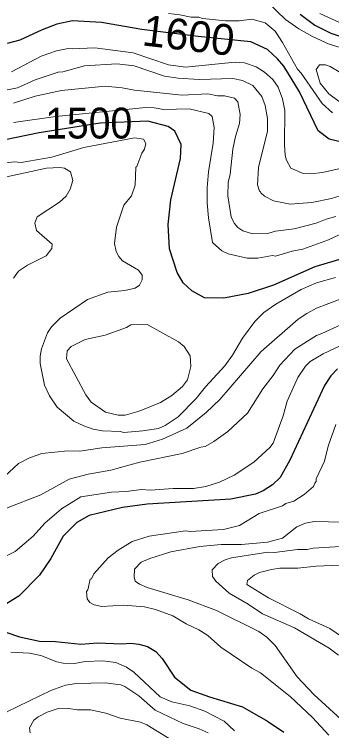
# Model space of a CAD drawing. Extents: x 598.3 to 623.2, y 6902.2 to 6930.1.
# Drawn here: x 613.12 to 613.942, y 6907.601 to 6909.459 of the extents above; entities that cross this region are included whole.
import ezdxf
from ezdxf.enums import TextEntityAlignment as Align

# ---------------------------------------------------------------- set-up
doc = ezdxf.new("R2010")
doc.units = 0
doc.header["$LTSCALE"] = 0.032
doc.layers.add('1', color=7, linetype='Continuous', lineweight=25)
doc.layers.add('2', color=7, linetype='Continuous', lineweight=13)
doc.layers.add('61', color=7, linetype='Continuous')

msp = doc.modelspace()

# ---------------------------------------------------------------- linework, layer by layer
at = {"layer": '1'}
for points in [[(613.8602, 6909.4597), (613.8988, 6909.4307), (613.9399, 6909.4102), (614.0186, 6909.3845)], [(613.9684, 6909.1271), (613.9357, 6909.1353), (613.9071, 6909.1572), (613.8586, 6909.2581), (613.8181, 6909.3245), (613.8021, 6909.3437), (613.7755, 6909.368), (613.7326, 6909.3877), (613.5962, 6909.4016), (613.4501, 6909.4199), (613.3457, 6909.438), (613.2707, 6909.4419), (613.2297, 6909.4336), (613.1916, 6909.4192), (613.134, 6909.392), (613.1005, 6909.3832)], [(614.0472, 6908.848), (613.8983, 6908.8043), (613.7913, 6908.7565), (613.7256, 6908.7352), (613.663, 6908.7223), (613.6126, 6908.7236), (613.5796, 6908.7415), (613.5573, 6908.7622), (613.5419, 6908.7895), (613.5218, 6908.8504), (613.5187, 6908.9142), (613.5251, 6908.9777), (613.5501, 6909.0849), (613.5524, 6909.121), (613.5357, 6909.1559), (613.5186, 6909.1682), (613.4655, 6909.182), (613.342, 6909.1769), (613.1836, 6909.1512), (613.0954, 6909.1333)], [(613.9577, 6908.5395), (613.9405, 6908.5209), (613.9235, 6908.4959), (613.834, 6908.3022), (613.8086, 6908.2579), (613.7891, 6908.2385), (613.7645, 6908.2227), (613.7444, 6908.2142), (613.6808, 6908.201), (613.4639, 6908.188), (613.4001, 6908.1799), (613.3139, 6908.1585), (613.2815, 6908.141), (613.246, 6908.1056), (613.2145, 6908.0474), (613.1845, 6908.0037), (613.1315, 6907.9499), (613.0931, 6907.9259)], [(613.1002, 6907.8551), (613.1333, 6907.844), (613.1848, 6907.8327), (613.2265, 6907.8319), (613.292, 6907.8253), (613.3354, 6907.8285), (613.3979, 6907.8262), (613.4218, 6907.8277), (613.4425, 6907.8253), (613.4652, 6907.8188), (613.4864, 6907.8065), (613.5024, 6907.788), (613.5351, 6907.7393), (613.5771, 6907.706), (613.6258, 6907.6884), (613.7113, 6907.6626), (613.7758, 6907.6256), (613.8179, 6907.5972)]]:
    msp.add_lwpolyline(points, dxfattribs=at)
at = {"layer": '2'}
for points in [[(613.7539, 6909.5119), (613.8225, 6909.4455), (613.857, 6909.4216), (613.8926, 6909.4013), (613.9354, 6909.3815), (614.0041, 6909.361)], [(613.9442, 6909.2032), (613.9173, 6909.2278), (613.8636, 6909.3065), (613.8538, 6909.3165), (613.8151, 6909.3858), (613.7956, 6909.415), (613.77, 6909.4368), (613.7356, 6909.4467), (613.7021, 6909.4422), (613.6667, 6909.4419), (613.6077, 6909.4484), (613.598, 6909.4516), (613.578, 6909.4517), (613.5489, 6909.4581), (613.5196, 6909.4614)], [(613.9115, 6909.4612), (613.9625, 6909.4377)], [(614.0176, 6909.0712), (613.9188, 6909.0485), (613.8887, 6909.0453), (613.8681, 6909.0461), (613.836, 6909.0599), (613.8249, 6909.081), (613.8214, 6909.0928), (613.8198, 6909.1212), (613.8213, 6909.2098), (613.8151, 6909.2398), (613.8034, 6909.2697), (613.7895, 6909.2902), (613.7685, 6909.3093), (613.7467, 6909.3225), (613.7159, 6909.3335), (613.6925, 6909.3351), (613.5634, 6909.3216), (613.5196, 6909.3279), (613.4275, 6909.3594), (613.3282, 6909.3722), (613.2696, 6909.3691), (613.2591, 6909.3705), (613.2291, 6909.3642), (613.1895, 6909.3502), (613.1121, 6909.3098)], [(613.9871, 6908.9952), (613.9415, 6908.9813), (613.8909, 6908.9712), (613.8349, 6908.9669), (613.7916, 6908.9753), (613.7685, 6908.9874), (613.7584, 6908.9958), (613.7582, 6908.9989), (613.7549, 6909.0005), (613.7502, 6909.0169), (613.7527, 6909.0616), (613.7761, 6909.1556), (613.776, 6909.1891), (613.7695, 6909.2228), (613.7613, 6909.2455), (613.7378, 6909.2743), (613.7111, 6909.2878), (613.6857, 6909.2929), (613.5987, 6909.2898), (613.5444, 6909.2931), (613.5085, 6909.2988), (613.4302, 6909.3252), (613.3853, 6909.3309), (613.3011, 6909.3252), (613.2453, 6909.31), (613.2332, 6909.309), (613.1732, 6909.2895), (613.1274, 6909.2683), (613.0788, 6909.259)], [(613.9528, 6908.9344), (613.9282, 6908.9278), (613.9018, 6908.9172), (613.8448, 6908.9025), (613.7971, 6908.8962), (613.7796, 6908.8915), (613.7367, 6908.8899), (613.7121, 6908.8974), (613.6988, 6908.9057), (613.6894, 6908.9175), (613.6821, 6908.9333), (613.6733, 6908.9885), (613.6736, 6909.023), (613.6789, 6909.0445), (613.6862, 6909.109), (613.6927, 6909.1418), (613.7031, 6909.1756), (613.7048, 6909.1993), (613.6991, 6909.232), (613.69, 6909.2419), (613.6646, 6909.2476), (613.646, 6909.2477), (613.6209, 6909.2524), (613.555, 6909.2493), (613.4307, 6909.2622), (613.3991, 6909.2686), (613.3549, 6909.2726), (613.2418, 6909.2613), (613.1736, 6909.2467), (613.1176, 6909.2283)], [(613.6376, 6909.1654), (613.6322, 6909.1944), (613.6235, 6909.2016), (613.5727, 6909.2136), (613.507, 6909.212), (613.4821, 6909.2168), (613.4605, 6909.2176), (613.2273, 6909.1938), (613.1174, 6909.178)], [(614.0867, 6908.9455), (613.9343, 6908.874), (613.8678, 6908.8497), (613.8402, 6908.8443), (613.7969, 6908.8317), (613.7889, 6908.833), (613.7508, 6908.8267), (613.7231, 6908.8268), (613.6743, 6908.8375), (613.6573, 6908.8453), (613.6337, 6908.8671), (613.623, 6908.9314), (613.6199, 6908.9696), (613.6198, 6909.0088), (613.6233, 6909.0505), (613.6352, 6909.1251), (613.6376, 6909.1654)], [(613.3619, 6908.7385), (613.4061, 6908.7423), (613.4326, 6908.7489), (613.4439, 6908.7561), (613.4506, 6908.77), (613.4506, 6908.7827), (613.4411, 6908.7957), (613.4003, 6908.8198), (613.3905, 6908.8308), (613.3834, 6908.8439), (613.3795, 6908.8641), (613.3843, 6908.9071), (613.4034, 6908.9643), (613.4231, 6908.9886), (613.4329, 6909.0156), (613.4345, 6909.0628), (613.437, 6909.0645), (613.4504, 6909.099), (613.457, 6909.1092), (613.4601, 6909.1238), (613.4544, 6909.1352), (613.431, 6909.1383), (613.2999, 6909.1132), (613.2166, 6909.0887), (613.1368, 6909.0744), (613.1199, 6909.076), (613.0711, 6909.0712)], [(613.0915, 6909.0356), (613.2028, 6909.0601), (613.2379, 6909.0615), (613.2499, 6909.0598), (613.2652, 6909.0507), (613.271, 6909.0277), (613.2643, 6909.0054), (613.2536, 6908.9874), (613.2367, 6908.9714), (613.1787, 6908.9341), (613.173, 6908.917), (613.1767, 6908.8985), (613.2173, 6908.8625), (613.2163, 6908.8518), (613.2018, 6908.8329), (613.1538, 6908.8084), (613.1302, 6908.7927), (613.1174, 6908.7746)], [(613.9525, 6908.7764), (613.9031, 6908.7624), (613.8633, 6908.7448), (613.7974, 6908.7072), (613.7667, 6908.6855), (613.7427, 6908.662), (613.7109, 6908.6186), (613.6852, 6908.5747), (613.6655, 6908.547), (613.6149, 6908.4923), (613.5912, 6908.4621), (613.5444, 6908.4152), (613.5108, 6908.3924), (613.493, 6908.3847), (613.4528, 6908.3783), (613.4036, 6908.3742), (613.3943, 6908.3766), (613.3481, 6908.3783), (613.3243, 6908.383), (613.3001, 6908.3911), (613.2734, 6908.4039), (613.2306, 6908.4396), (613.2105, 6908.4696), (613.1974, 6908.4967), (613.1868, 6908.553), (613.1868, 6908.572), (613.1899, 6908.5909), (613.2051, 6908.6327), (613.2157, 6908.6482), (613.2381, 6908.6712), (613.3095, 6908.7193), (613.3619, 6908.7385)], [(613.1591, 6908.3084), (613.1907, 6908.3197), (613.2578, 6908.3264), (613.2893, 6908.3257), (613.3468, 6908.3345), (613.4585, 6908.3434), (613.5039, 6908.357), (613.5669, 6908.3853), (613.6168, 6908.4261), (613.6524, 6908.4594), (613.7598, 6908.5846), (613.8552, 6908.6678), (613.8778, 6908.6832), (613.9029, 6908.6966), (613.9671, 6908.7206)], [(614.0399, 6908.6876), (613.9172, 6908.6309), (613.9029, 6908.6262), (613.8471, 6908.59), (613.8077, 6908.5488), (613.7908, 6908.5218), (613.7638, 6908.4873), (613.724, 6908.4241), (613.6735, 6908.377), (613.6366, 6908.3505), (613.6144, 6908.3379), (613.6028, 6908.3361), (613.5545, 6908.32), (613.4452, 6908.2971), (613.37, 6908.2763), (613.3109, 6908.2664), (613.2618, 6908.2529), (613.1882, 6908.2121), (613.0994, 6908.1775)], [(614.0122, 6908.6217), (613.9199, 6908.578), (613.8866, 6908.5582), (613.8747, 6908.5465), (613.8548, 6908.5172), (613.8273, 6908.4557), (613.8169, 6908.4172), (613.7905, 6908.3464), (613.782, 6908.3349), (613.7406, 6908.2974), (613.6892, 6908.2639), (613.6512, 6908.2453), (613.6164, 6908.2342), (613.584, 6908.2293), (613.5314, 6908.2293), (613.4726, 6908.2245), (613.4494, 6908.2261), (613.4091, 6908.2212), (613.3712, 6908.2197), (613.2915, 6908.2072), (613.2421, 6908.1762), (613.1989, 6908.1392), (613.1683, 6908.1056), (613.1218, 6908.0656), (613.07, 6908.0405)], [(613.9532, 6908.395), (613.9331, 6908.3388), (613.9241, 6908.2997), (613.9024, 6908.254), (613.9022, 6908.247), (613.8983, 6908.243), (613.8956, 6908.2339), (613.8714, 6908.2137), (613.8438, 6908.1963), (613.8238, 6908.1896), (613.8144, 6908.1837)], [(613.0942, 6908.2601), (613.13, 6908.294), (613.1591, 6908.3084)], [(613.8144, 6908.1837), (613.7544, 6908.1641), (613.7029, 6908.1328), (613.6617, 6908.1225), (613.5752, 6908.1176), (613.5634, 6908.1191), (613.4687, 6908.1055), (613.425, 6908.0913), (613.3891, 6908.0689), (613.3632, 6908.0487), (613.3255, 6908.0072), (613.3195, 6907.9948), (613.3163, 6907.9934), (613.3098, 6907.966), (613.3066, 6907.9618), (613.3082, 6907.9429), (613.3154, 6907.933), (613.3267, 6907.9269), (613.3468, 6907.9225), (613.4032, 6907.9265), (613.4569, 6907.9217), (613.4857, 6907.9153), (613.5303, 6907.8989), (613.5651, 6907.8782), (613.5983, 6907.8624), (613.6212, 6907.8473), (613.6552, 6907.8174), (613.7354, 6907.7631), (613.7582, 6907.7508), (613.8349, 6907.6895), (613.8922, 6907.6348), (613.9351, 6907.5894)], [(613.9713, 6908.1419), (613.8973, 6908.1434), (613.8748, 6908.1394), (613.8519, 6908.1295), (613.8146, 6908.1004), (613.7763, 6908.0893), (613.7086, 6908.0836), (613.656, 6908.0835), (613.6006, 6908.0787), (613.5257, 6908.0643), (613.4707, 6908.0476), (613.4487, 6908.0379), (613.4313, 6908.0196), (613.4305, 6907.9998), (613.433, 6907.9888), (613.4439, 6907.9809), (613.4639, 6907.9717), (613.5702, 6907.9403), (613.6435, 6907.9122), (613.7537, 6907.8584), (613.7739, 6907.8437), (613.7956, 6907.8219), (613.8526, 6907.7406), (613.8964, 6907.6944), (613.9974, 6907.6024)], [(613.9661, 6908.0788), (613.894, 6908.0738), (613.8786, 6908.0707), (613.8536, 6908.0706), (613.7944, 6908.0626), (613.7771, 6908.0641), (613.6829, 6908.0493), (613.6659, 6908.0438), (613.6482, 6908.0341), (613.6324, 6908.0177), (613.6334, 6908.0008), (613.6419, 6907.9885), (613.6768, 6907.9571), (613.7257, 6907.9291), (613.7627, 6907.9035), (613.846, 6907.8673), (613.9359, 6907.8151), (613.9604, 6907.7963)], [(614.0173, 6907.8117), (613.9379, 6907.8658), (613.8819, 6907.8906), (613.8605, 6907.9037), (613.7783, 6907.9456), (613.7224, 6907.9795), (613.7245, 6907.9899), (613.7416, 6908.0037), (613.755, 6908.0107), (613.7861, 6908.0189), (613.8078, 6908.022), (613.8544, 6908.0221), (613.9018, 6908.0277), (614.0017, 6908.0318)], [(613.1104, 6907.8043), (613.159, 6907.8019), (613.1882, 6907.7954), (613.2299, 6907.7794), (613.2459, 6907.776), (613.2752, 6907.7752), (613.3031, 6907.78), (613.3492, 6907.7817), (613.3829, 6907.7775), (613.4105, 6907.7653), (613.4294, 6907.7526), (613.4975, 6907.6882), (613.5282, 6907.6759), (613.5748, 6907.6652), (613.6132, 6907.6517), (613.6636, 6907.6254), (613.69, 6907.6005)], [(613.6225, 6907.5953), (613.5989, 6907.6056), (613.5574, 6907.6191), (613.4849, 6907.6536), (613.4423, 6907.6911), (613.4064, 6907.7151), (613.3956, 6907.7192), (613.3547, 6907.725), (613.2806, 6907.7233), (613.2518, 6907.7185), (613.2138, 6907.7045), (613.0998, 6907.6499), (613.0829, 6907.639), (612.9735, 6907.5393)], [(613.5662, 6907.5523), (613.4627, 6907.6156), (613.4466, 6907.6226), (613.3938, 6907.6335), (613.3565, 6907.6465), (613.3166, 6907.6545), (613.2833, 6907.6549), (613.2596, 6907.6585), (613.2307, 6907.657), (613.2045, 6907.6488), (613.1816, 6907.6367), (613.1704, 6907.6276), (613.1585, 6907.6083), (613.1609, 6907.5949)]]:
    msp.add_lwpolyline(points, dxfattribs=at)
for points in [[(613.9614, 6909.3095), (613.9381, 6909.3236), (613.9261, 6909.3278), (613.9109, 6909.3282), (613.9024, 6909.3155), (613.9123, 6909.2803), (613.9352, 6909.2528), (613.9617, 6909.2329), (613.9993, 6909.2201), (614.0422, 6909.2218), (614.1066, 6909.2355), (614.1783, 6909.2441), (614.1963, 6909.2505), (614.2144, 6909.2628), (614.2179, 6909.2741), (614.2118, 6909.2817), (614.1952, 6909.2849), (614.0589, 6909.2865), (614.0313, 6909.2899)], [(613.5601, 6908.5972), (613.545, 6908.6091), (613.4639, 6908.6548), (613.4215, 6908.6533), (613.4105, 6908.6463), (613.3554, 6908.6268), (613.303, 6908.6158), (613.2672, 6908.5969), (613.2565, 6908.5862), (613.2548, 6908.5652), (613.3053, 6908.4719), (613.319, 6908.4526), (613.3555, 6908.4268), (613.3888, 6908.4196), (613.4072, 6908.4196), (613.4432, 6908.4295), (613.4988, 6908.4524), (613.5277, 6908.4701), (613.5556, 6908.4938), (613.5687, 6908.511), (613.5769, 6908.5458), (613.5753, 6908.5733)]]:
    msp.add_lwpolyline(points, close=True, dxfattribs=at)

# ---------------------------------------------------------------- texts
at = {"layer": '61'}
msp.add_text('1600', height=0.08, rotation=353.211, dxfattribs=at).set_placement((613.5667, 6909.3648), align=Align.CENTER)
at = {"layer": '61', "width": 0.95}
msp.add_text('1500', height=0.08, dxfattribs=at).set_placement((613.3123, 6909.1369), align=Align.CENTER)

doc.saveas('drawing.dxf')
